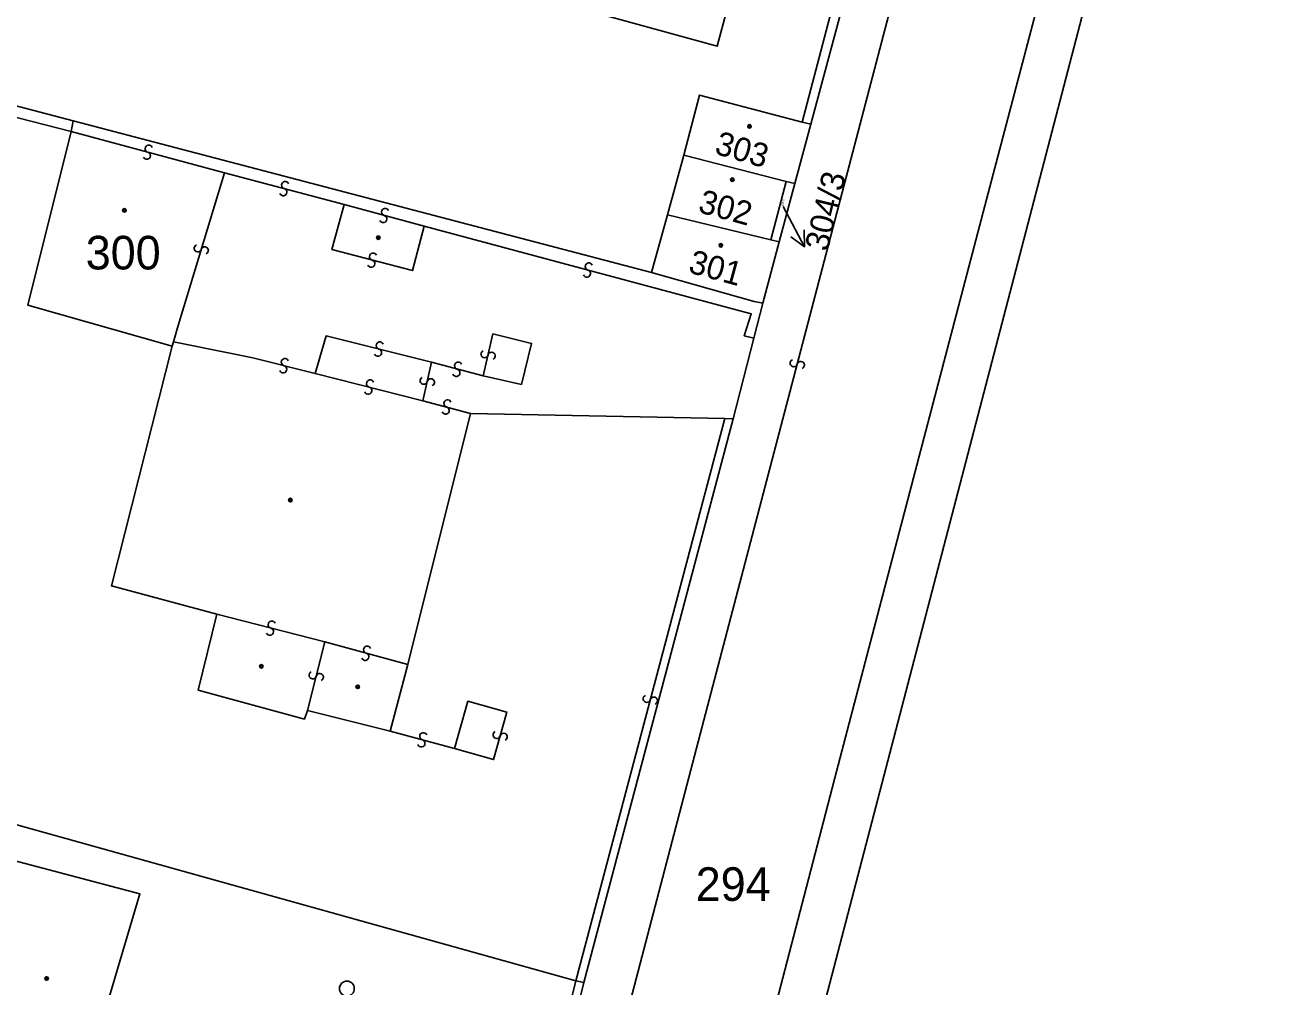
# Model space of a CAD drawing. Extents: x -600309 to -598967, y -1161267 to -1160292.
# Drawn here: x -599333 to -599269.1, y -1160637.6 to -1160588.9 of the extents above; entities that cross this region are included whole.
import ezdxf

# ---------------------------------------------------------------- set-up
doc = ezdxf.new("R2010")
doc.units = 0
for name, color, linetype in [('Level 1', 7, 'Continuous'), ('Level 13', 7, 'Continuous'), ('Level 3', 7, 'Continuous'), ('Level 4', 7, 'Continuous'), ('Level 5', 7, 'Continuous'), ('Level 57', 7, 'Continuous'), ('Level 60', 7, 'Continuous')]:
    doc.layers.add(name, color=color, linetype=linetype)

msp = doc.modelspace()

# ---------------------------------------------------------------- linework, layer by layer
at = {"layer": 'Level 1'}
for points in [[(-599293.11, -1160640.49), (-599269.11, -1160548.54)], [(-599288.58, -1160576.46), (-599293.26, -1160593.92)], [(-599335.95, -1160592.35), (-599330.6, -1160593.75)], [(-599293.71, -1160593.81), (-599298.9, -1160592.45), (-599299.7, -1160595.49)], [(-599330.6, -1160593.75), (-599330.7, -1160594.29)], [(-599330.6, -1160593.75), (-599301.33, -1160601.42)], [(-599293.26, -1160593.92), (-599294.07, -1160596.93)], [(-599293.71, -1160593.81), (-599293.26, -1160593.92)], [(-599330.7, -1160594.29), (-599332.9, -1160603.08), (-599325.59, -1160605.15)], [(-599300.52, -1160598.5), (-599299.7, -1160595.49)], [(-599299.7, -1160595.49), (-599294.51, -1160596.82)], [(-599294.51, -1160596.82), (-599295.28, -1160599.77)], [(-599294.07, -1160596.93), (-599294.86, -1160599.87)], [(-599294.51, -1160596.82), (-599294.07, -1160596.93)], [(-599301.33, -1160601.42), (-599300.52, -1160598.5)], [(-599300.52, -1160598.5), (-599295.28, -1160599.77)], [(-599295.69, -1160602.98), (-599294.86, -1160599.87)], [(-599295.28, -1160599.77), (-599294.86, -1160599.87)], [(-599301.33, -1160601.42), (-599296.13, -1160602.9), (-599295.69, -1160602.98)], [(-599295.69, -1160602.98), (-599296.14, -1160604.75)], [(-599296.14, -1160604.75), (-599297.19, -1160608.83)], [(-599325.59, -1160605.15), (-599328.67, -1160617.28), (-599323.33, -1160618.71)], [(-599313.67, -1160621.26), (-599310.49, -1160608.56)], [(-599310.49, -1160608.56), (-599297.62, -1160608.81)], [(-599297.19, -1160608.83), (-599304.75, -1160637.35)], [(-599297.62, -1160608.81), (-599297.19, -1160608.83)], [(-599323.33, -1160618.71), (-599324.27, -1160622.55), (-599318.9, -1160624.02), (-599318.74, -1160623.58)], [(-599314.55, -1160624.63), (-599313.67, -1160621.26)], [(-599318.74, -1160623.58), (-599314.55, -1160624.63)], [(-599350.07, -1160629.67), (-599337.82, -1160628.16), (-599305.16, -1160637.27)], [(-599329.36, -1160640.04), (-599327.23, -1160632.86), (-599333.61, -1160631.18)], [(-599304.75, -1160637.35), (-599307.05, -1160646.56)], [(-599305.16, -1160637.27), (-599304.75, -1160637.35)]]:
    msp.add_lwpolyline(points, dxfattribs=at)
at = {"layer": 'Level 13'}
for centre, start, end in [((-599326.78, -1160595.162), 22.28039, 254.37838), ((-599326.879, -1160595.517), 202.06593, 74.65593), ((-599319.872, -1160597.002), 22.27984, 254.86984), ((-599319.969, -1160597.358), 202.49429, 74.59229), ((-599314.811, -1160598.362), 22.34474, 254.44274), ((-599314.909, -1160598.718), 202.13029, 74.72029), ((-599324.296, -1160600.196), 110.31634, 342.90634), ((-599323.944, -1160600.305), 290.53079, 162.62879), ((-599315.518, -1160600.978), 202.71195, 74.80994), ((-599315.423, -1160600.622), 22.49749, 255.08749), ((-599304.502, -1160601.122), 22.14071, 254.73071), ((-599304.599, -1160601.478), 202.35516, 74.45316), ((-599315.176, -1160605.478), 203.07155, 75.66155), ((-599315.083, -1160605.122), 23.28601, 255.38401), ((-599309.779, -1160605.558), 114.20296, 346.79296), ((-599319.884, -1160605.961), 23.50727, 255.60526), ((-599311.111, -1160606.142), 22.56436, 254.66235), ((-599309.421, -1160605.643), 294.41741, 166.51541), ((-599294.128, -1160606.013), 112.46894, 345.05894), ((-599293.772, -1160606.108), 292.68339, 164.78139), ((-599319.975, -1160606.318), 203.29281, 75.88281), ((-599311.208, -1160606.498), 202.3499, 74.9399), ((-599315.666, -1160607.398), 202.94901, 75.53901), ((-599315.573, -1160607.042), 23.16347, 255.26146), ((-599312.859, -1160606.899), 114.37954, 346.96954), ((-599312.501, -1160606.982), 294.594, 166.692), ((-599311.65, -1160608.052), 22.27867, 254.37667), ((-599311.749, -1160608.407), 202.06421, 74.65421), ((-599320.648, -1160619.598), 202.89292, 74.99092), ((-599320.553, -1160619.242), 22.67846, 255.26846), ((-599315.82, -1160620.868), 202.1869, 74.28489), ((-599315.721, -1160620.513), 21.97244, 254.56244), ((-599318.478, -1160621.804), 113.04413, 345.63413), ((-599318.122, -1160621.897), 293.25859, 165.35659), ((-599301.568, -1160622.992), 112.31963, 344.90963), ((-599301.212, -1160623.089), 292.53408, 164.63208), ((-599312.979, -1160625.247), 201.96303, 74.55303), ((-599312.88, -1160624.892), 22.17749, 254.27548), ((-599309.167, -1160624.819), 111.99648, 344.09448), ((-599308.813, -1160624.92), 291.78203, 164.37203)]:
    msp.add_arc(centre, 0.184, start, end, dxfattribs=at)
at = {"layer": 'Level 3'}
for points in [[(-599298.92, -1160653.75), (-599298.55, -1160651.76), (-599295.44, -1160640.03), (-599291.96, -1160626.68), (-599284.46, -1160598.05), (-599277.72, -1160572.49), (-599272.14, -1160551.31), (-599263.53, -1160517.86), (-599261.92, -1160510.56), (-599260.58, -1160498.12), (-599260.33, -1160482.23), (-599261.06, -1160466.1), (-599262.07, -1160444.98)], [(-599269.57, -1160445.96), (-599268.6, -1160466.48), (-599267.81, -1160480.66), (-599268.38, -1160504.97), (-599271.49, -1160520.31), (-599275.91, -1160537.29), (-599281.9, -1160560.17), (-599289.04, -1160587.33), (-599298.86, -1160624.79), (-599302.48, -1160638.58), (-599307.12, -1160656.07), (-599313.94, -1160673.49), (-599321.33, -1160686.18), (-599330.51, -1160699.12), (-599334.17, -1160702.12), (-599340.08, -1160702.99), (-599373.75, -1160700.03), (-599375, -1160699.84), (-599376.53, -1160699.02), (-599385.16, -1160693.25)], [(-599304.1, -1160588.31), (-599298.01, -1160589.98), (-599294.09, -1160575.39)], [(-599294.09, -1160575.39), (-599289.2, -1160576.67), (-599293.71, -1160593.81)], [(-599335.95, -1160592.35), (-599336.06, -1160592.92), (-599330.7, -1160594.29)], [(-599330.7, -1160594.29), (-599322.95, -1160596.38)], [(-599322.95, -1160596.38), (-599325.29, -1160604.11), (-599325.52, -1160604.93)], [(-599316.89, -1160597.99), (-599322.95, -1160596.38)], [(-599312.83, -1160599.08), (-599313.42, -1160601.33), (-599317.51, -1160600.26), (-599316.89, -1160597.99)], [(-599316.89, -1160597.99), (-599312.83, -1160599.08)], [(-599296.14, -1160604.75), (-599296.63, -1160604.63), (-599296.28, -1160603.52), (-599312.83, -1160599.08)], [(-599318.35, -1160606.53), (-599317.8, -1160604.63), (-599312.46, -1160605.97)], [(-599309.85, -1160606.66), (-599307.91, -1160607.09), (-599307.4, -1160605.01), (-599309.36, -1160604.53), (-599309.85, -1160606.66)], [(-599325.52, -1160604.93), (-599325.59, -1160605.15)], [(-599325.52, -1160604.93), (-599322.68, -1160605.5), (-599321.51, -1160605.75), (-599318.35, -1160606.53)], [(-599312.46, -1160605.97), (-599312.9, -1160607.91)], [(-599312.46, -1160605.97), (-599309.85, -1160606.66)], [(-599318.35, -1160606.53), (-599312.9, -1160607.91)], [(-599312.9, -1160607.91), (-599310.49, -1160608.56)], [(-599297.62, -1160608.81), (-599305.16, -1160637.27)], [(-599317.87, -1160620.12), (-599323.33, -1160618.71)], [(-599317.87, -1160620.12), (-599318.74, -1160623.58)], [(-599313.67, -1160621.26), (-599317.87, -1160620.12)], [(-599311.31, -1160625.51), (-599309.32, -1160626.07), (-599308.66, -1160623.67), (-599310.62, -1160623.12), (-599311.31, -1160625.51)], [(-599314.55, -1160624.63), (-599311.31, -1160625.51)], [(-599305.16, -1160637.27), (-599307.44, -1160646.45)]]:
    msp.add_lwpolyline(points, dxfattribs=at)
at = {"layer": 'Level 5'}
for centre, radius in [((-599296.37, -1160594.03), 0.09), ((-599296.37, -1160594.03), 0.0521), ((-599297.24, -1160596.73), 0.09), ((-599297.24, -1160596.73), 0.0521), ((-599328.01, -1160598.28), 0.09), ((-599328.01, -1160598.28), 0.0521), ((-599315.16, -1160599.66), 0.09), ((-599315.16, -1160599.66), 0.0521), ((-599297.82, -1160600.05), 0.09), ((-599297.82, -1160600.05), 0.0521), ((-599319.61, -1160612.94), 0.09), ((-599319.61, -1160612.94), 0.0521), ((-599321.08, -1160621.35), 0.09), ((-599321.08, -1160621.35), 0.0521), ((-599316.2, -1160622.39), 0.09), ((-599316.2, -1160622.39), 0.0521), ((-599331.95, -1160637.15), 0.09), ((-599331.95, -1160637.15), 0.0521), ((-599316.75, -1160637.655), 0.375)]:
    msp.add_circle(centre, radius, dxfattribs=at)
at = {"layer": 'Level 57'}
msp.add_line((-599294.67, -1160598.08), (-599293.58, -1160600.12), dxfattribs=at)
msp.add_lwpolyline([(-599293.603, -1160599.258), (-599293.58, -1160600.12), (-599294.283, -1160599.622)], dxfattribs=at)
at = {"layer": 'Level 60'}
for points in [[(-599259.84, -1160445.69), (-599259.34, -1160461.89), (-599259.09, -1160466.75), (-599258.13, -1160484.98), (-599258.1, -1160493.76), (-599258.55, -1160502.48), (-599258.89, -1160507.26), (-599259.86, -1160512.76), (-599262.58, -1160523.32), (-599264.06, -1160529.12), (-599265.61, -1160535.05), (-599269.11, -1160548.54), (-599293.11, -1160640.49)], [(-599307.05, -1160646.56), (-599304.75, -1160637.35), (-599297.19, -1160608.83), (-599296.14, -1160604.75), (-599295.69, -1160602.98), (-599294.86, -1160599.87), (-599294.07, -1160596.93), (-599293.26, -1160593.92), (-599288.58, -1160576.46), (-599287.49, -1160571.59), (-599286.67, -1160568.41), (-599285.84, -1160565.28), (-599285.02, -1160562.24), (-599284.24, -1160559.26), (-599283.71, -1160557.78), (-599282.73, -1160553.49), (-599281.61, -1160549.16), (-599280.15, -1160544.23), (-599279.75, -1160542.72), (-599276.6, -1160530.47)], [(-599293.11, -1160640.49), (-599269.11, -1160548.54)], [(-599288.58, -1160576.46), (-599293.26, -1160593.92), (-599293.71, -1160593.81), (-599298.9, -1160592.45), (-599299.7, -1160595.49), (-599300.52, -1160598.5), (-599301.33, -1160601.42), (-599330.6, -1160593.75), (-599335.95, -1160592.35)]]:
    msp.add_lwpolyline(points, dxfattribs=at)
for points in [[(-599337.82, -1160628.16), (-599350.07, -1160629.67), (-599354.89, -1160593.32), (-599346.75, -1160589.52), (-599335.95, -1160592.35), (-599330.6, -1160593.75), (-599330.7, -1160594.29), (-599332.9, -1160603.08), (-599325.59, -1160605.15), (-599328.67, -1160617.28), (-599323.33, -1160618.71), (-599324.27, -1160622.55), (-599318.9, -1160624.02), (-599318.74, -1160623.58), (-599314.55, -1160624.63), (-599313.67, -1160621.26), (-599310.49, -1160608.56), (-599297.62, -1160608.81), (-599297.19, -1160608.83), (-599304.75, -1160637.35), (-599305.16, -1160637.27)], [(-599294.51, -1160596.82), (-599299.7, -1160595.49), (-599298.9, -1160592.45), (-599293.71, -1160593.81), (-599293.26, -1160593.92), (-599294.07, -1160596.93)], [(-599330.7, -1160594.29), (-599330.6, -1160593.75), (-599301.33, -1160601.42), (-599296.13, -1160602.9), (-599295.69, -1160602.98), (-599296.14, -1160604.75), (-599297.19, -1160608.83), (-599297.62, -1160608.81), (-599310.49, -1160608.56), (-599313.67, -1160621.26), (-599314.55, -1160624.63), (-599318.74, -1160623.58), (-599318.9, -1160624.02), (-599324.27, -1160622.55), (-599323.33, -1160618.71), (-599328.67, -1160617.28), (-599325.59, -1160605.15), (-599332.9, -1160603.08)], [(-599295.28, -1160599.77), (-599300.52, -1160598.5), (-599299.7, -1160595.49), (-599294.51, -1160596.82)], [(-599295.28, -1160599.77), (-599294.51, -1160596.82), (-599294.07, -1160596.93), (-599294.86, -1160599.87)], [(-599296.13, -1160602.9), (-599301.33, -1160601.42), (-599300.52, -1160598.5), (-599295.28, -1160599.77), (-599294.86, -1160599.87), (-599295.69, -1160602.98)], [(-599342.52, -1160647.48), (-599348.21, -1160646.05), (-599350.07, -1160629.67), (-599337.82, -1160628.16), (-599305.16, -1160637.27), (-599304.75, -1160637.35), (-599307.05, -1160646.56), (-599307.44, -1160646.45), (-599329.36, -1160640.04), (-599327.23, -1160632.86), (-599333.61, -1160631.18), (-599336.43, -1160630.4), (-599340.13, -1160629.89), (-599343.48, -1160631.75), (-599344.14, -1160633.27), (-599344.08, -1160637)], [(-599327.23, -1160632.86), (-599329.36, -1160640.04), (-599307.44, -1160646.45), (-599307.05, -1160646.56), (-599307.8, -1160649.57), (-599324.63, -1160644.87), (-599326.13, -1160650.47), (-599332, -1160648.79), (-599332.35, -1160650.05), (-599338.39, -1160648.53), (-599342.52, -1160647.48), (-599344.08, -1160637), (-599344.14, -1160633.27), (-599343.48, -1160631.75), (-599340.13, -1160629.89), (-599336.43, -1160630.4), (-599333.61, -1160631.18)]]:
    msp.add_lwpolyline(points, close=True, dxfattribs=at)

# ---------------------------------------------------------------- texts
at = {"layer": 'Level 4'}
for s, height, rotation, p in [('303', 1.2, 343.8, (-599298.19, -1160595.4)), ('302', 1.2, 344.7, (-599299.02, -1160598.36)), ('304/3', 0.1, 76.5, (-599294.67, -1160598.08)), ('301', 1.2, 344.7, (-599299.52, -1160601.41))]:
    msp.add_text(s, height=height, rotation=rotation, dxfattribs=at).set_placement(p)
for s, p in [('300', (-599329.97, -1160601.27)), ('294', (-599299.09, -1160633.22))]:
    msp.add_text(s, height=1.7, dxfattribs=at).set_placement(p)
at = {"layer": 'Level 57'}
msp.add_text('304/3', height=1.2, rotation=76.5, dxfattribs=at).set_placement((-599292.413, -1160600.4))

doc.saveas('drawing.dxf')
